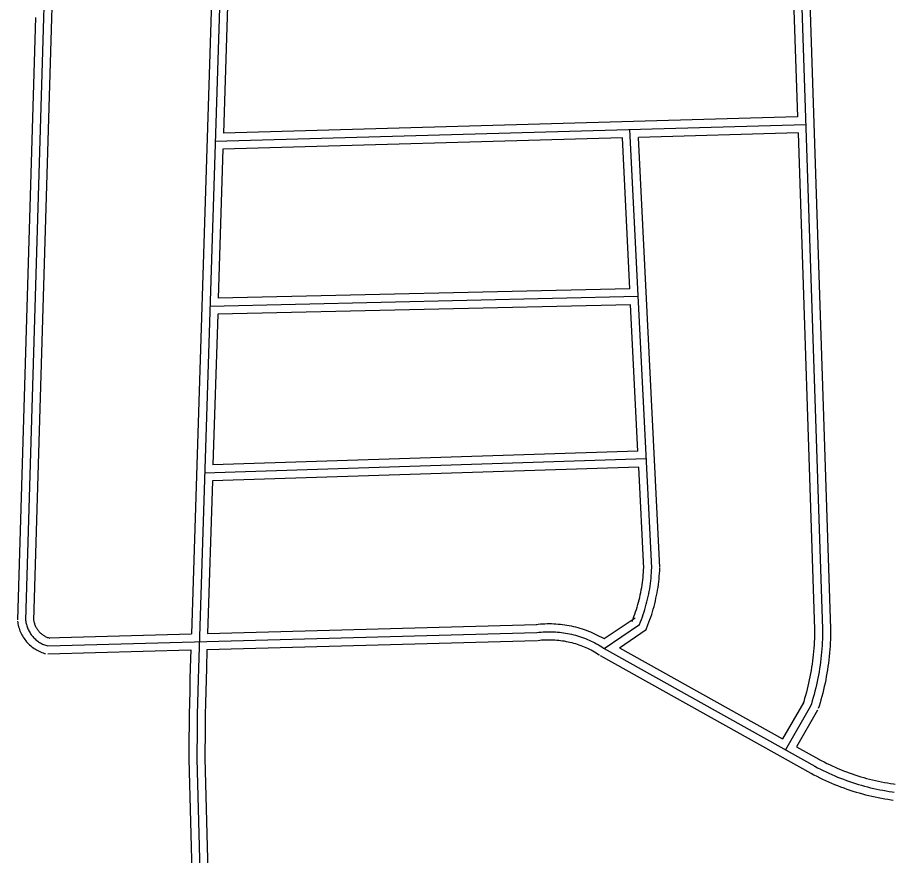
# Model space of a CAD drawing. Extents: x 3313442 to 3351311, y 721974 to 747360.
# Drawn here: x 3345976 to 3347612, y 729492 to 731056 of the extents above; entities that cross this region are included whole.
import ezdxf

# ---------------------------------------------------------------- set-up
doc = ezdxf.new("R2010")
doc.units = 0
doc.layers.add('V-ROAD-CNTR', color=7, linetype='Continuous')

msp = doc.modelspace()

# ---------------------------------------------------------------- linework, layer by layer
at = {"layer": 'V-ROAD-CNTR'}
for points in [[(3346035.9, 731362.8), (3346030.7, 731235.4), (3346024.9, 731055.9)], [(3346049.8, 731335.5), (3346045.7, 731234.8), (3346039.9, 731055.4)], [(3347432.3, 731337), (3347479.7, 729914.5)], [(3346360.4, 731290.4), (3346314.1, 729842)], [(3347423.1, 731161.1), (3347432.8, 730870.9)], [(3347453.1, 731161.8), (3347494.7, 729915)], [(3346340.8, 731147.1), (3346301.1, 729905.7)], [(3346370.5, 731137.9), (3346361, 730840.5)], [(3346009.9, 731056.3), (3345976.5, 729931.7)], [(3346024.9, 731055.9), (3345991.5, 729931.3)], [(3346039.9, 731055.4), (3346006.5, 729930.8)], [(3347432.8, 730870.9), (3346361, 730840.5)], [(3347448.3, 730856.3), (3346345.5, 730825)], [(3347160.7, 730028.8), (3347120, 730847)], [(3347105.8, 730831.6), (3346360, 730810.4)], [(3347119.8, 730550.1), (3347105.8, 730831.6)], [(3347433.8, 730840.9), (3347135.8, 730832.4)], [(3347175.7, 730029.5), (3347135.8, 730832.4)], [(3347433.8, 730840.9), (3347464.7, 729914)], [(3346360, 730810.4), (3346351.2, 730532.4)], [(3347119.8, 730550.1), (3346351.2, 730532.4)], [(3347135.5, 730535.5), (3346335.7, 730517.1)], [(3347121.3, 730520.1), (3346350.2, 730502.4)], [(3347134.8, 730247.1), (3347121.3, 730520.1)], [(3346350.2, 730502.4), (3346341.2, 730221.5)], [(3347134.8, 730247.1), (3346341.2, 730221.5)], [(3347150.5, 730232.6), (3346325.7, 730206)], [(3347136.3, 730217.1), (3346340.3, 730191.5)], [(3347145.7, 730028), (3347136.3, 730217.1)], [(3346340.3, 730191.5), (3346331.2, 729906.5)], [(3347123.9, 729929.1), (3347125.7, 729933.5), (3347127.4, 729937.9), (3347129, 729942.4), (3347130.5, 729946.8), (3347132, 729951.3), (3347133.4, 729955.8), (3347134.7, 729960.3), (3347136, 729964.8), (3347137.2, 729969.4), (3347138.3, 729973.9), (3347139.3, 729978.5), (3347140.3, 729983.1), (3347141.1, 729987.8), (3347142, 729992.4), (3347142.7, 729997.1), (3347143.3, 730001.7), (3347143.9, 730006.4), (3347144.4, 730011.1), (3347144.9, 730015.8), (3347145.2, 730020.4), (3347145.5, 730025.2), (3347145.7, 730029.4)], [(3347137.8, 729923.5), (3347139.7, 729928.1), (3347141.4, 729932.7), (3347143.1, 729937.3), (3347144.8, 729942), (3347146.3, 729946.7), (3347147.8, 729951.4), (3347149.2, 729956.2), (3347150.5, 729960.9), (3347151.7, 729965.7), (3347152.9, 729970.5), (3347154, 729975.4), (3347155, 729980.2), (3347155.9, 729985.1), (3347156.8, 729990), (3347157.5, 729994.8), (3347158.2, 729999.7), (3347158.8, 730004.7), (3347159.4, 730009.6), (3347159.8, 730014.5), (3347160.2, 730019.4), (3347160.5, 730024.4), (3347160.7, 730028.8)], [(3347150, 729913.6), (3347153.6, 729922.6), (3347155.5, 729927.4), (3347157.3, 729932.3), (3347159, 729937.2), (3347160.6, 729942.1), (3347162.1, 729947.1), (3347163.6, 729952.1), (3347165, 729957.1), (3347166.3, 729962.1), (3347167.5, 729967.1), (3347168.6, 729972.2), (3347169.7, 729977.3), (3347170.7, 729982.4), (3347171.6, 729987.5), (3347172.4, 729992.6), (3347173.1, 729997.8), (3347173.7, 730002.9), (3347174.3, 730008.1), (3347174.8, 730013.3), (3347175.1, 730018.4), (3347175.5, 730023.6), (3347175.7, 730028.1)], [(3345976.6, 729929.3), (3345976.9, 729927), (3345977.3, 729924.3), (3345977.9, 729921.7), (3345978.5, 729919.1), (3345979.3, 729916.5), (3345980.1, 729914), (3345981, 729911.5), (3345982.1, 729909), (3345983.2, 729906.5), (3345984.4, 729904.1), (3345985.7, 729901.8), (3345987.1, 729899.5), (3345988.6, 729897.3), (3345990.1, 729895.1), (3345991.8, 729893), (3345993.5, 729890.9), (3345995.3, 729888.9), (3345997.1, 729887), (3345999.1, 729885.1), (3346001.1, 729883.4), (3346003.2, 729881.7), (3346005.3, 729880.1), (3346007.5, 729878.5), (3346009.8, 729877.1), (3346012.1, 729875.7), (3346014.4, 729874.4), (3346016.8, 729873.2), (3346019.3, 729872.1), (3346021.8, 729871.1), (3346024.3, 729870.2), (3346026.8, 729869.4), (3346028.8, 729868.9)], [(3345991.5, 729931.3), (3345991.7, 729929.2), (3345992.1, 729927.1), (3345992.5, 729925), (3345993, 729923), (3345993.6, 729920.9), (3345994.3, 729918.9), (3345995, 729916.9), (3345995.8, 729915), (3345996.7, 729913.1), (3345997.6, 729911.2), (3345998.7, 729909.3), (3345999.8, 729907.5), (3346000.9, 729905.8), (3346002.2, 729904), (3346003.5, 729902.4), (3346004.8, 729900.7), (3346006.2, 729899.2), (3346007.7, 729897.7), (3346009.2, 729896.2), (3346010.8, 729894.8), (3346012.4, 729893.5), (3346014.1, 729892.2), (3346015.9, 729891), (3346017.6, 729889.8), (3346019.5, 729888.8), (3346021.3, 729887.8), (3346023.2, 729886.8), (3346025.1, 729886), (3346027.1, 729885.2), (3346029.1, 729884.5), (3346031.1, 729883.8), (3346032.8, 729883.3)], [(3346006.3, 729933.2), (3346006.6, 729931.4), (3346006.8, 729929.8), (3346007.1, 729928.3), (3346007.5, 729926.8), (3346007.9, 729925.3), (3346008.4, 729923.9), (3346009, 729922.4), (3346009.6, 729921), (3346010.2, 729919.6), (3346010.9, 729918.2), (3346011.7, 729916.9), (3346012.4, 729915.5), (3346013.3, 729914.3), (3346014.2, 729913), (3346015.1, 729911.8), (3346016.1, 729910.6), (3346017.2, 729909.4), (3346018.3, 729908.3), (3346019.4, 729907.3), (3346020.5, 729906.2), (3346021.7, 729905.3), (3346023, 729904.3), (3346024.2, 729903.4), (3346025.5, 729902.6), (3346026.9, 729901.8), (3346028.2, 729901.1), (3346029.6, 729900.4), (3346031, 729899.8), (3346032.4, 729899.2), (3346033.9, 729898.7), (3346035.4, 729898.2), (3346036.9, 729897.8)], [(3347071.8, 729896.9), (3347129.4, 729935.9)], [(3346331.2, 729906.5), (3346945.9, 729923.4)], [(3346944.6, 729923.3), (3346948.5, 729923.8), (3346952.7, 729924.2), (3346956.8, 729924.5), (3346961, 729924.7), (3346965.1, 729924.8), (3346969.3, 729924.8), (3346973.4, 729924.8), (3346977.6, 729924.7), (3346981.7, 729924.4), (3346985.9, 729924.1), (3346990, 729923.7), (3346994.1, 729923.3), (3346998.2, 729922.7), (3347002.3, 729922), (3347006.4, 729921.3), (3347010.5, 729920.5), (3347014.6, 729919.6), (3347018.6, 729918.6), (3347022.6, 729917.5), (3347026.6, 729916.4), (3347030.6, 729915.1), (3347034.5, 729913.8), (3347038.4, 729912.4), (3347042.3, 729910.9), (3347046.1, 729909.4), (3347050, 729907.7), (3347053.7, 729906), (3347057.5, 729904.2), (3347071.8, 729896.9)], [(3347071.6, 729878.7), (3347137.8, 729923.5)], [(3347100.2, 729879.9), (3347150, 729913.6)], [(3347464.7, 729914.6), (3347464.6, 729908.5), (3347464.5, 729902.6), (3347464.3, 729896.6), (3347464.1, 729890.7), (3347463.7, 729884.7), (3347463.3, 729878.8), (3347462.8, 729872.8), (3347462.2, 729866.9), (3347461.6, 729861), (3347460.8, 729855.1), (3347460, 729849.2), (3347459.1, 729843.3), (3347458.2, 729837.4), (3347457.1, 729831.5), (3347456, 729825.7), (3347454.8, 729819.8), (3347453.6, 729814), (3347452.2, 729808.2), (3347450.8, 729802.4), (3347449.3, 729796.7), (3347447.7, 729790.9), (3347446.1, 729785.2), (3347444.4, 729779.5), (3347443, 729775.1)], [(3347479.7, 729914.5), (3347479.6, 729908.4), (3347479.5, 729902.2), (3347479.3, 729896.1), (3347479, 729889.9), (3347478.7, 729883.8), (3347478.2, 729877.6), (3347477.7, 729871.5), (3347477.1, 729865.4), (3347476.5, 729859.2), (3347475.7, 729853.1), (3347474.9, 729847), (3347474, 729841), (3347473, 729834.9), (3347471.9, 729828.8), (3347470.7, 729822.8), (3347469.5, 729816.7), (3347468.2, 729810.7), (3347466.8, 729804.7), (3347465.3, 729798.8), (3347463.8, 729792.8), (3347462.2, 729786.9), (3347460.5, 729780.9), (3347458.7, 729775.1), (3347457.3, 729770.7)], [(3347494.7, 729914.4), (3347494.6, 729908.2), (3347494.5, 729901.8), (3347494.3, 729895.5), (3347494, 729889.1), (3347493.7, 729882.8), (3347493.2, 729876.5), (3347492.7, 729870.1), (3347492.1, 729863.8), (3347491.4, 729857.5), (3347490.6, 729851.2), (3347489.7, 729844.9), (3347488.8, 729838.6), (3347487.7, 729832.4), (3347486.6, 729826.1), (3347485.5, 729819.9), (3347484.2, 729813.7), (3347482.8, 729807.5), (3347481.4, 729801.3), (3347479.9, 729795.1), (3347478.3, 729789), (3347476.6, 729782.8), (3347474.9, 729776.7), (3347473.1, 729770.7), (3347471.7, 729766.2)], [(3346032.4, 729898.3), (3346301.1, 729905.7)], [(3346032.8, 729883.3), (3346946.3, 729908.4)], [(3346946.3, 729908.4), (3346950.1, 729908.8), (3346953.9, 729909.2), (3346957.7, 729909.5), (3346961.6, 729909.7), (3346965.4, 729909.8), (3346969.3, 729909.8), (3346973.1, 729909.8), (3346976.9, 729909.7), (3346980.8, 729909.5), (3346984.6, 729909.2), (3346988.4, 729908.8), (3346992.2, 729908.4), (3346996.1, 729907.9), (3346999.8, 729907.3), (3347003.6, 729906.6), (3347007.4, 729905.8), (3347011.1, 729905), (3347014.9, 729904.1), (3347018.6, 729903.1), (3347022.3, 729902), (3347025.9, 729900.9), (3347029.6, 729899.6), (3347033.2, 729898.3), (3347036.8, 729897), (3347040.4, 729895.5), (3347043.9, 729894), (3347047.4, 729892.4), (3347050.8, 729890.7), (3347054.3, 729889), (3347057.7, 729887.2), (3347061, 729885.3), (3347064.3, 729883.4), (3347067.6, 729881.4), (3347070.8, 729879.3), (3347071.6, 729878.7)], [(3346948, 729893.5), (3346951.6, 729893.9), (3346955.1, 729894.3), (3346958.7, 729894.5), (3346962.2, 729894.7), (3346965.7, 729894.8), (3346969.2, 729894.8), (3346972.8, 729894.8), (3346976.3, 729894.7), (3346979.8, 729894.5), (3346983.3, 729894.2), (3346986.9, 729893.9), (3346990.4, 729893.5), (3346993.9, 729893), (3346997.4, 729892.5), (3347000.8, 729891.8), (3347004.3, 729891.1), (3347007.7, 729890.4), (3347011.2, 729889.5), (3347014.6, 729888.6), (3347018, 729887.6), (3347021.3, 729886.6), (3347024.7, 729885.5), (3347028, 729884.3), (3347031.3, 729883), (3347034.6, 729881.7), (3347037.8, 729880.3), (3347041, 729878.8), (3347044.2, 729877.3), (3347047.3, 729875.7), (3347050.5, 729874), (3347053.5, 729872.3), (3347056.6, 729870.5), (3347059.6, 729868.7), (3347062.6, 729866.7), (3347063.3, 729866.2)], [(3346330.2, 729876.5), (3346946.7, 729893.4)], [(3347071.6, 729878.7), (3347465.1, 729658.6)], [(3347100.2, 729879.9), (3347404.6, 729709.7)], [(3346033.2, 729868.3), (3346300.2, 729875.7)], [(3346300.2, 729875.7), (3346299.1, 729842.4)], [(3346330.2, 729876.5), (3346329.1, 729841.5)], [(3347064.3, 729865.6), (3347457.8, 729645.6)], [(3346299.1, 729842.4), (3346298.5, 729820.7), (3346297.9, 729798.9), (3346297.5, 729777.2), (3346297.1, 729755.4), (3346296.8, 729733.7), (3346296.6, 729711.9), (3346296.5, 729690.2), (3346296.4, 729672.4)], [(3346314.1, 729842), (3346313.5, 729820.3), (3346312.9, 729798.6), (3346312.5, 729776.9), (3346312.1, 729755.2), (3346311.8, 729733.5), (3346311.6, 729711.8), (3346311.5, 729690.1), (3346311.4, 729672.4)], [(3346329.1, 729841.5), (3346328.5, 729819.9), (3346327.9, 729798.2), (3346327.5, 729776.6), (3346327.1, 729755), (3346326.8, 729733.3), (3346326.6, 729711.7), (3346326.5, 729690), (3346326.4, 729672.4)], [(3347444.4, 729778.2), (3347404.6, 729709.7)], [(3347457.3, 729770.7), (3347410.2, 729689.3)], [(3347470.3, 729763.1), (3347430.8, 729695)], [(3347430.8, 729695), (3347472.4, 729671.7)], [(3346296.4, 729672), (3346302.7, 729437.7)], [(3346311.4, 729672.4), (3346346.9, 728342.7), (3346340.7, 728280.9)], [(3346326.4, 729672.8), (3346332.6, 729438.6)], [(3347472.2, 729671.9), (3347477.3, 729669.2), (3347482.3, 729666.6), (3347487.4, 729664), (3347492.5, 729661.6), (3347497.7, 729659.2), (3347502.9, 729656.8), (3347508.1, 729654.6), (3347513.4, 729652.4), (3347518.7, 729650.3), (3347524, 729648.2), (3347529.3, 729646.3), (3347534.7, 729644.4), (3347540.1, 729642.6), (3347545.5, 729640.8), (3347550.9, 729639.1), (3347556.4, 729637.5), (3347561.8, 729636), (3347567.3, 729634.6), (3347572.9, 729633.2), (3347578.4, 729631.9), (3347584, 729630.6), (3347589.5, 729629.5), (3347595.1, 729628.4), (3347600.7, 729627.4), (3347606.3, 729626.5), (3347612, 729625.6), (3347615.4, 729625.2)], [(3347465.1, 729658.6), (3347470.3, 729655.9), (3347475.5, 729653.2), (3347480.8, 729650.6), (3347486.1, 729648), (3347491.5, 729645.5), (3347496.9, 729643.1), (3347502.3, 729640.8), (3347507.7, 729638.5), (3347513.2, 729636.3), (3347518.7, 729634.2), (3347524.2, 729632.2), (3347529.8, 729630.2), (3347535.3, 729628.3), (3347540.9, 729626.5), (3347546.6, 729624.8), (3347552.2, 729623.1), (3347557.9, 729621.5), (3347563.6, 729620), (3347569.3, 729618.6), (3347575.1, 729617.3), (3347580.8, 729616), (3347586.6, 729614.8), (3347592.4, 729613.7), (3347598.2, 729612.6), (3347604, 729611.7), (3347609.8, 729610.8), (3347613.3, 729610.3)], [(3347458.1, 729645.4), (3347463.4, 729642.6), (3347468.8, 729639.8), (3347474.2, 729637.1), (3347479.7, 729634.4), (3347485.3, 729631.9), (3347490.8, 729629.4), (3347496.4, 729627), (3347502, 729624.6), (3347507.7, 729622.4), (3347513.4, 729620.2), (3347519.1, 729618.1), (3347524.9, 729616), (3347530.6, 729614.1), (3347536.4, 729612.2), (3347542.3, 729610.4), (3347548.1, 729608.7), (3347554, 729607.1), (3347559.9, 729605.5), (3347565.8, 729604), (3347571.7, 729602.6), (3347577.7, 729601.3), (3347583.6, 729600.1), (3347589.6, 729598.9), (3347595.6, 729597.9), (3347601.6, 729596.9), (3347607.7, 729596), (3347611.3, 729595.5)]]:
    msp.add_lwpolyline(points, dxfattribs=at)

doc.saveas('drawing.dxf')
